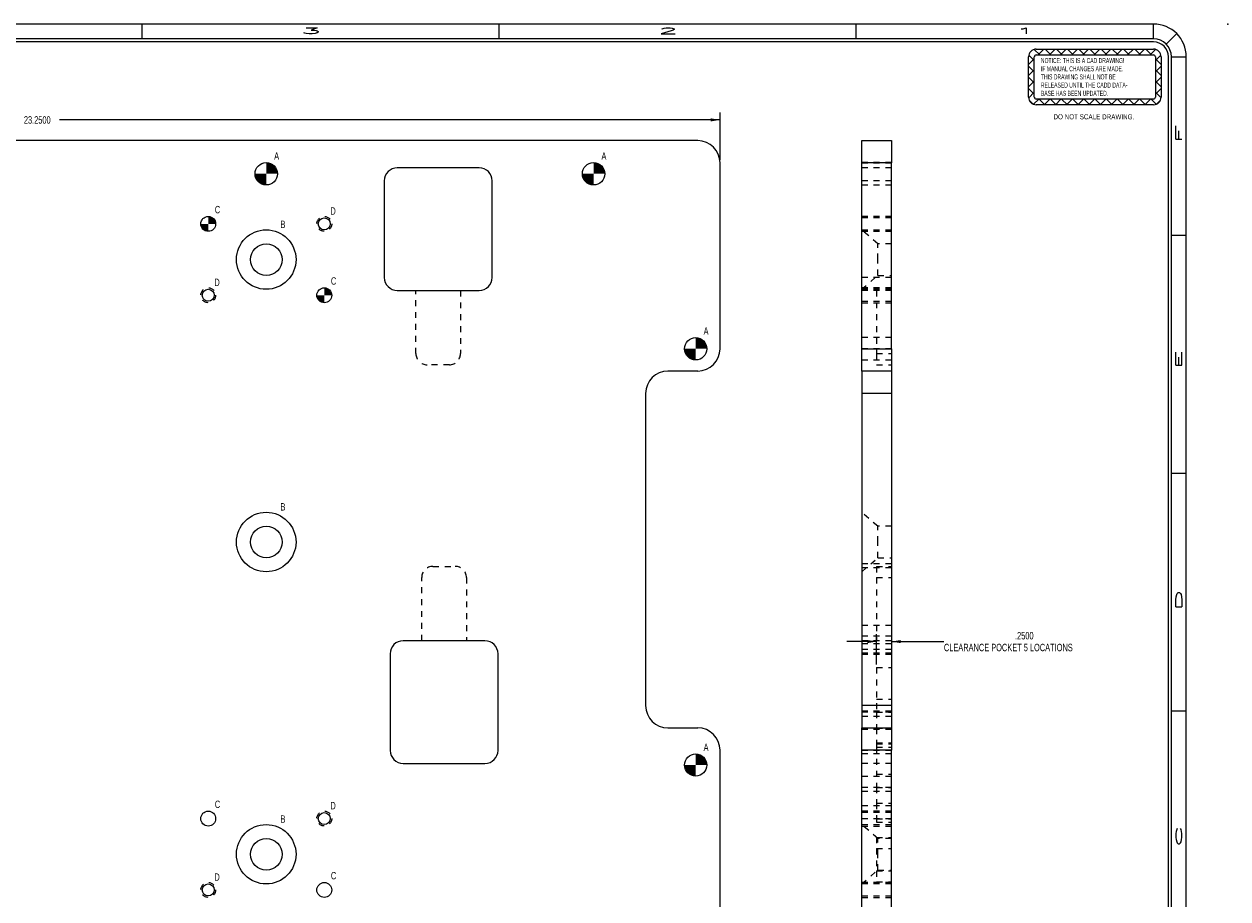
# Model space of a CAD drawing. Header units: inches. Extents: x 1907 to 2452, y -210 to -54.
# Tile 697 of 1056: x 2120 to 2140, y -147 to -132. Entities that reach past the tile are written whole.
import ezdxf

# ---------------------------------------------------------------- set-up
doc = ezdxf.new("R2010")
doc.units = ezdxf.units.IN
doc.header["$LTSCALE"] = 0.5
doc.header["$MEASUREMENT"] = 0
doc.linetypes.add('HIDDEN', pattern=[0.225, 0.15, -0.075])
for name, color, linetype in [('DSS-M-S', 53, 'Continuous'), ('SID-M-D', 42, 'Continuous'), ('SID-M-F', 202, 'Continuous'), ('SID-M-H', 4, 'HIDDEN'), ('SID-M-S', 105, 'Continuous')]:
    doc.layers.add(name, color=color, linetype=linetype)
doc.styles.add('R', font='ROMAND.SHX')
doc.styles.add('SLDTEXTSTYLE0', font='TXT', dxfattribs={"width": 0.595745})
doc.styles.add('SLDTEXTSTYLE1', font='TXT', dxfattribs={"width": 0.744681})

# ---------------------------------------------------------------- blocks, each defined once
blk = doc.blocks.new('SW_NOTE_0')
at = {"layer": 'DSS-M-S', "color": 0, "insert": (0, 0.11), "char_height": 0.08504, "attachment_point": 1, "style": 'SLDTEXTSTYLE0'}
blk.add_mtext('RELEASED UNTIL THE CADD DATA-', dxfattribs=at)
blk = doc.blocks.new('SW_NOTE_0_1')
at = {"layer": 'DSS-M-S', "color": 0, "insert": (0, 0.11), "char_height": 0.08504, "attachment_point": 1, "style": 'SLDTEXTSTYLE0'}
blk.add_mtext('BASE HAS BEEN UPDATED.', dxfattribs=at)
blk = doc.blocks.new('SW_NOTE_0_2')
at = {"layer": 'DSS-M-S', "color": 0, "insert": (0.872, 0.11), "char_height": 0.08504, "attachment_point": 2, "style": 'SLDTEXTSTYLE1'}
blk.add_mtext('DO NOT SCALE DRAWING.', dxfattribs=at)
blk = doc.blocks.new('SW_NOTE_0_3')
at = {"layer": 'DSS-M-S', "color": 0, "insert": (0, 0.11), "char_height": 0.08504, "attachment_point": 1, "style": 'SLDTEXTSTYLE0'}
blk.add_mtext('THIS DRAWING SHALL NOT BE', dxfattribs=at)
blk = doc.blocks.new('SW_NOTE_0_4')
at = {"layer": 'DSS-M-S', "color": 0, "insert": (0, 0.11), "char_height": 0.08504, "attachment_point": 1, "style": 'SLDTEXTSTYLE0'}
blk.add_mtext('IF MANUAL CHANGES ARE MADE.', dxfattribs=at)
blk = doc.blocks.new('SW_NOTE_0_5')
at = {"layer": 'DSS-M-S', "color": 0, "insert": (0, 0.11), "char_height": 0.08504, "attachment_point": 1, "style": 'SLDTEXTSTYLE0'}
blk.add_mtext('NOTICE: THIS IS A CAD DRAWING!', dxfattribs=at)
blk = doc.blocks.new('DMBLK256')
at = {"layer": 'DSS-M-S', "color": 8}
for p, q in [((-0.981, 0.312), (-1.074, 0.405)), ((-0.89, 0.409), (-0.982, 0.501)), ((-0.949, 0.505), (1.022, 0.505)), ((-0.949, 0.409), (1.022, 0.409)), ((-0.916, 0.409), (-0.82, 0.505)), ((-0.702, 0.409), (-0.798, 0.505)), ((-0.728, 0.409), (-0.633, 0.505)), ((-0.514, 0.409), (-0.61, 0.505)), ((-0.54, 0.409), (-0.445, 0.505)), ((-0.327, 0.409), (-0.422, 0.505)), ((-0.352, 0.409), (-0.257, 0.505)), ((-0.139, 0.409), (-0.234, 0.505)), ((-0.165, 0.409), (-0.069, 0.505)), ((0.049, 0.409), (-0.046, 0.505)), ((0.023, 0.409), (0.119, 0.505)), ((0.237, 0.409), (0.142, 0.505)), ((0.211, 0.409), (0.307, 0.505)), ((0.425, 0.409), (0.329, 0.505)), ((0.399, 0.409), (0.495, 0.505)), ((0.613, 0.409), (0.517, 0.505)), ((0.587, 0.409), (0.683, 0.505)), ((0.801, 0.409), (0.705, 0.505)), ((0.775, 0.409), (0.871, 0.505)), ((0.989, 0.409), (0.893, 0.505)), ((0.963, 0.409), (1.054, 0.501)), ((1.054, 0.312), (1.147, 0.405)), ((-1.077, -0.303), (-1.077, 0.377)), ((-1.077, 0.248), (-0.981, 0.344)), ((-0.981, 0.124), (-1.077, 0.22)), ((-0.981, -0.303), (-0.981, 0.377)), ((1.054, 0.377), (1.054, -0.303)), ((1.15, 0.248), (1.054, 0.344)), ((1.054, 0.124), (1.15, 0.22)), ((1.15, 0.377), (1.15, -0.303)), ((-1.077, 0.06), (-0.981, 0.156)), ((-0.981, -0.064), (-1.077, 0.032)), ((1.15, 0.06), (1.054, 0.156)), ((1.054, -0.064), (1.15, 0.032)), ((-1.077, -0.128), (-0.981, -0.032)), ((-0.981, -0.251), (-1.077, -0.156)), ((1.15, -0.128), (1.054, -0.032)), ((1.054, -0.251), (1.15, -0.156)), ((-1.076, -0.315), (-0.981, -0.22)), ((-1.001, -0.42), (-1.066, -0.355)), ((-0.995, -0.422), (-0.908, -0.335)), ((1.022, -0.335), (-0.949, -0.335)), ((-0.802, -0.431), (-0.898, -0.335)), ((-0.816, -0.431), (-0.721, -0.335)), ((-0.614, -0.431), (-0.71, -0.335)), ((-0.628, -0.431), (-0.533, -0.335)), ((-0.426, -0.431), (-0.522, -0.335)), ((-0.44, -0.431), (-0.345, -0.335)), ((-0.239, -0.431), (-0.334, -0.335)), ((-0.252, -0.431), (-0.157, -0.335)), ((-0.051, -0.431), (-0.146, -0.335)), ((-0.065, -0.431), (0.031, -0.335)), ((0.137, -0.431), (0.042, -0.335)), ((0.123, -0.431), (0.219, -0.335)), ((0.325, -0.431), (0.23, -0.335)), ((0.311, -0.431), (0.407, -0.335)), ((0.513, -0.431), (0.417, -0.335)), ((0.499, -0.431), (0.595, -0.335)), ((0.701, -0.431), (0.605, -0.335)), ((0.687, -0.431), (0.783, -0.335)), ((0.889, -0.431), (0.793, -0.335)), ((0.875, -0.431), (0.971, -0.335)), ((1.068, -0.422), (0.981, -0.335)), ((1.149, -0.315), (1.054, -0.22)), ((1.074, -0.42), (1.139, -0.355)), ((1.022, -0.431), (-0.949, -0.431))]:
    blk.add_line(p, q, dxfattribs=at)
for centre, radius, start, end in [((-0.949, 0.377), 0.128, 90, 180), ((-0.949, 0.377), 0.0319, 90, 180), ((1.022, 0.377), 0.128, 0, 90), ((1.022, 0.377), 0.0319, 0, 90), ((-0.949, -0.303), 0.128, 180, 270), ((-0.949, -0.303), 0.0319, 180, 270), ((1.022, -0.303), 0.0319, 270, 0), ((1.022, -0.303), 0.128, 270, 0)]:
    blk.add_arc(centre, radius, start, end, dxfattribs=at)
at = {"layer": 'DSS-M-S', "color": 154}
for name, p in [('SW_NOTE_0_5', (-0.87, 0.246)), ('SW_NOTE_0_4', (-0.87, 0.108)), ('SW_NOTE_0_3', (-0.87, -0.029)), ('SW_NOTE_0', (-0.87, -0.167)), ('SW_NOTE_0_1', (-0.87, -0.305)), ('SW_NOTE_0_2', (-0.852, -0.7))]:
    blk.add_blockref(name, p, dxfattribs=at)
blk = doc.blocks.new('*U9')
at = {"layer": 'SID-M-D'}
blk.add_point((1.25, 22.55), dxfattribs=at)
at = {"layer": 'SID-M-S'}
for p, q in [((0, 22.55), (-34, 22.55)), ((-17, 22.55), (-17, 22.3)), ((-11, 22.55), (-11, 22.3)), ((-5, 22.55), (-5, 22.3)), ((0, 22.3), (0, 22.55)), ((0, 22.3), (-34, 22.3)), ((0.212, 22.212), (0.389, 22.389)), ((0, 22.25), (-34, 22.25)), ((0.25, 0), (0.25, 22)), ((0.3, 0), (0.3, 22)), ((0.3, 22), (0.55, 22)), ((0.55, 0), (0.55, 22)), ((0.3, 19), (0.55, 19)), ((0.3, 15), (0.55, 15)), ((0.3, 11), (0.55, 11))]:
    blk.add_line(p, q, dxfattribs=at)
for radius, start in [(0.55, 360), (0.3, 360), (0.25, 0)]:
    blk.add_arc((0, 22), radius, start, 90, dxfattribs=at)
blk.add_blockref('DMBLK256', (-1.022, 21.623), dxfattribs=at)
at = {"layer": 'SID-M-D', "style": 'R', "width": 4}
for s, p in [('3', (-14.327, 22.386)), ('2', (-8.327, 22.386)), ('1', (-2.327, 22.386))]:
    blk.add_text(s, height=0.1, dxfattribs=at).set_placement(p)
for s, p in [('F', (0.476, 20.547)), ('E', (0.476, 16.743)), ('D', (0.476, 12.681)), ('C', (0.476, 8.715))]:
    blk.add_text(s, height=0.1, rotation=90, dxfattribs=at).set_placement(p)

msp = doc.modelspace()

# ---------------------------------------------------------------- hatches: boundary and pattern name
at = {"layer": 'SID-M-F'}
h = msp.add_hatch(color=256, dxfattribs=at)
edge = h.paths.add_edge_path(flags=0)
edge.add_arc((2123.77075, -134.75664), 0.1875, 0, 90)
edge.add_line((2123.77075, -134.56914), (2123.77075, -134.75664))
edge.add_line((2123.77075, -134.75664), (2123.95825, -134.75664))
h = msp.add_hatch(color=256, dxfattribs=at)
edge = h.paths.add_edge_path(flags=0)
edge.add_arc((2129.27075, -134.75664), 0.1875, 0, 90)
edge.add_line((2129.27075, -134.56914), (2129.27075, -134.75664))
edge.add_line((2129.27075, -134.75664), (2129.45825, -134.75664))
h = msp.add_hatch(color=256, dxfattribs=at)
edge = h.paths.add_edge_path(flags=0)
edge.add_arc((2123.77075, -134.75664), 0.1875, 180, 270)
edge.add_line((2123.77075, -134.94414), (2123.77075, -134.75664))
edge.add_line((2123.77075, -134.75664), (2123.58325, -134.75664))
h = msp.add_hatch(color=256, dxfattribs=at)
edge = h.paths.add_edge_path(flags=0)
edge.add_arc((2129.27075, -134.75664), 0.1875, 180, 270)
edge.add_line((2129.27075, -134.94414), (2129.27075, -134.75664))
edge.add_line((2129.27075, -134.75664), (2129.08325, -134.75664))
h = msp.add_hatch(color=256, dxfattribs=at)
edge = h.paths.add_edge_path(flags=0)
edge.add_arc((2122.79575, -135.59914), 0.125, 0, 90)
edge.add_line((2122.79575, -135.47414), (2122.79575, -135.59914))
edge.add_line((2122.79575, -135.59914), (2122.92075, -135.59914))
h = msp.add_hatch(color=256, dxfattribs=at)
edge = h.paths.add_edge_path(flags=0)
edge.add_arc((2122.79575, -135.59914), 0.125, 180, 270)
edge.add_line((2122.79575, -135.72414), (2122.79575, -135.59914))
edge.add_line((2122.79575, -135.59914), (2122.67075, -135.59914))
h = msp.add_hatch(color=256, dxfattribs=at)
edge = h.paths.add_edge_path(flags=0)
edge.add_arc((2124.74575, -136.79914), 0.125, 0, 90)
edge.add_line((2124.74575, -136.67414), (2124.74575, -136.79914))
edge.add_line((2124.74575, -136.79914), (2124.87075, -136.79914))
h = msp.add_hatch(color=256, dxfattribs=at)
edge = h.paths.add_edge_path(flags=0)
edge.add_arc((2124.74575, -136.79914), 0.125, 180, 270)
edge.add_line((2124.74575, -136.92414), (2124.74575, -136.79914))
edge.add_line((2124.74575, -136.79914), (2124.62075, -136.79914))
h = msp.add_hatch(color=256, dxfattribs=at)
edge = h.paths.add_edge_path(flags=0)
edge.add_arc((2130.98687, -137.69914), 0.1875, 0, 90)
edge.add_line((2130.98687, -137.51164), (2130.98687, -137.69914))
edge.add_line((2130.98687, -137.69914), (2131.17437, -137.69914))
h = msp.add_hatch(color=256, dxfattribs=at)
edge = h.paths.add_edge_path(flags=0)
edge.add_arc((2130.98687, -137.69914), 0.1875, 180, 270)
edge.add_line((2130.98687, -137.88664), (2130.98687, -137.69914))
edge.add_line((2130.98687, -137.69914), (2130.79937, -137.69914))
h = msp.add_hatch(color=256, dxfattribs=at)
edge = h.paths.add_edge_path(flags=0)
edge.add_arc((2130.98687, -144.69914), 0.1875, 0, 90)
edge.add_line((2130.98687, -144.51164), (2130.98687, -144.69914))
edge.add_line((2130.98687, -144.69914), (2131.17437, -144.69914))
h = msp.add_hatch(color=256, dxfattribs=at)
edge = h.paths.add_edge_path(flags=0)
edge.add_arc((2130.98687, -144.69914), 0.1875, 180, 270)
edge.add_line((2130.98687, -144.88664), (2130.98687, -144.69914))
edge.add_line((2130.98687, -144.69914), (2130.79937, -144.69914))

# ---------------------------------------------------------------- linework, layer by layer
at = {"color": 0, "linetype": 'Continuous', "lineweight": 0}
for centre, radius in [((2123.77075, -134.75664), 0.1875), ((2129.27075, -134.75664), 0.1875), ((2122.79575, -135.59914), 0.125), ((2124.74575, -136.79914), 0.125), ((2130.98687, -137.69914), 0.1875), ((2130.98687, -144.69914), 0.1875)]:
    msp.add_circle(centre, radius, dxfattribs=at)
at = {"layer": 'SID-M-D'}
for p, q in [((2131.39575, -133.85058), (2120.2984, -133.85058)), ((2131.39575, -134.52414), (2131.39575, -133.72558)), ((2134.02721, -143.01081), (2134.02721, -142.4977)), ((2134.02721, -142.6227), (2133.52721, -142.6227)), ((2134.27721, -142.6227), (2135.15755, -142.6227))]:
    msp.add_line(p, q, dxfattribs=at)
for points in [[(2131.39575, -133.85058), (2131.23975, -133.82458), (2131.23975, -133.87658)], [(2134.02721, -142.6227), (2133.87121, -142.5967), (2133.87121, -142.6487)], [(2134.27721, -142.6227), (2134.43321, -142.6487), (2134.43321, -142.5967)]]:
    msp.add_solid(points, dxfattribs=at)
at = {"layer": 'SID-M-H'}
for p, q in [((2134.27721, -134.56914), (2133.77721, -134.56914)), ((2133.77721, -134.57414), (2134.27721, -134.57414)), ((2134.27721, -134.65608), (2133.77721, -134.65608)), ((2134.27721, -134.87483), (2133.77721, -134.87483)), ((2134.27721, -134.87483), (2133.77721, -134.87483)), ((2133.77721, -134.94414), (2134.27721, -134.94414)), ((2134.27721, -135.47414), (2133.77721, -135.47414)), ((2134.27721, -135.47414), (2133.77721, -135.47414)), ((2134.27721, -135.49864), (2133.77721, -135.49864)), ((2134.04683, -135.93351), (2133.77721, -135.69914)), ((2133.77721, -135.69964), (2134.27721, -135.69964)), ((2133.77721, -135.72414), (2134.27721, -135.72414)), ((2133.77721, -135.72414), (2134.27721, -135.72414)), ((2134.04683, -136.19914), (2134.04683, -135.93351)), ((2134.27721, -135.93351), (2134.04683, -135.93351)), ((2134.04683, -136.46476), (2134.04683, -136.19914)), ((2133.77721, -136.69914), (2134.04683, -136.46476)), ((2134.27721, -136.49983), (2133.77721, -136.49983)), ((2134.27721, -136.49983), (2133.77721, -136.49983)), ((2134.04683, -136.46476), (2134.27721, -136.46476)), ((2126.28552, -137.78108), (2126.28552, -136.71858)), ((2127.03552, -136.71858), (2127.03552, -137.78108)), ((2134.27721, -136.67414), (2133.77721, -136.67414)), ((2134.27721, -136.69864), (2133.77721, -136.69864)), ((2134.27721, -136.71858), (2133.77721, -136.71858)), ((2134.02721, -136.71858), (2134.02721, -137.78108)), ((2133.77721, -136.89964), (2134.27721, -136.89964)), ((2133.77721, -136.92414), (2134.27721, -136.92414)), ((2134.27721, -137.51164), (2133.77721, -137.51164)), ((2134.27721, -137.69914), (2133.77721, -137.69914)), ((2133.77721, -137.88664), (2134.27721, -137.88664)), ((2134.02721, -137.78108), (2134.02721, -137.96858)), ((2134.02721, -137.78108), (2134.27721, -137.78108)), ((2134.02721, -137.78108), (2134.27721, -137.78108)), ((2126.84802, -137.96858), (2126.47302, -137.96858)), ((2134.02721, -137.96858), (2134.27721, -137.96858)), ((2134.27721, -138.44914), (2133.77721, -138.44914)), ((2134.04683, -140.68351), (2133.77721, -140.44914)), ((2134.04683, -140.94914), (2134.04683, -140.68351)), ((2134.27721, -140.68351), (2134.04683, -140.68351)), ((2134.04683, -141.21476), (2134.04683, -140.94914)), ((2126.57144, -141.35883), (2126.94644, -141.35883)), ((2133.77721, -141.44914), (2134.04683, -141.21476)), ((2134.27721, -141.31737), (2133.77721, -141.31737)), ((2134.27721, -141.38144), (2133.77721, -141.38144)), ((2134.27721, -141.38144), (2133.77721, -141.38144)), ((2134.02721, -141.35883), (2134.27721, -141.35883)), ((2134.02721, -141.35883), (2134.02721, -141.54633)), ((2134.04683, -141.21476), (2134.27721, -141.21476)), ((2126.38394, -142.60883), (2126.38394, -141.54633)), ((2127.13394, -141.54633), (2127.13394, -142.60883)), ((2134.02721, -141.54633), (2134.27721, -141.54633)), ((2134.02721, -141.54633), (2134.02721, -142.60883)), ((2134.02721, -141.54633), (2134.27721, -141.54633)), ((2134.27721, -142.35371), (2133.77721, -142.35371)), ((2134.27721, -142.53048), (2133.77721, -142.53048)), ((2134.27721, -142.60883), (2133.77721, -142.60883)), ((2134.27721, -142.66307), (2133.77721, -142.66307)), ((2134.27721, -142.75615), (2133.77721, -142.75615)), ((2134.27721, -142.82022), (2133.77721, -142.82022)), ((2134.27721, -142.82022), (2133.77721, -142.82022)), ((2134.27721, -142.82758), (2133.77721, -142.82758)), ((2134.27721, -142.82758), (2133.77721, -142.82758)), ((2134.27721, -142.83984), (2133.77721, -142.83984)), ((2134.02721, -143.06081), (2134.02721, -143.81212)), ((2134.02721, -143.06081), (2134.27721, -143.06081)), ((2134.02721, -143.59114), (2134.27721, -143.59114)), ((2134.27721, -143.69914), (2133.77721, -143.69914)), ((2134.27721, -143.79249), (2133.77721, -143.79249)), ((2134.27721, -143.79249), (2133.77721, -143.79249)), ((2134.27721, -143.81212), (2133.77721, -143.81212)), ((2134.27721, -143.81212), (2133.77721, -143.81212)), ((2134.02721, -143.81212), (2134.02721, -144.07728)), ((2134.02721, -143.81212), (2134.27721, -143.81212)), ((2133.77721, -143.87619), (2134.27721, -143.87619)), ((2134.27721, -144.10185), (2133.77721, -144.10185)), ((2134.27721, -144.10185), (2133.77721, -144.10185)), ((2134.02721, -144.07728), (2134.02721, -144.34245)), ((2134.02721, -144.07728), (2134.27721, -144.07728)), ((2134.02721, -144.32282), (2134.27721, -144.32282)), ((2134.02721, -144.34245), (2134.27721, -144.34245)), ((2134.02721, -144.34245), (2134.27721, -144.34245)), ((2134.02721, -144.34245), (2134.02721, -144.39736)), ((2134.02721, -144.39736), (2134.02721, -145.07412)), ((2134.02721, -144.39736), (2134.27721, -144.39736)), ((2133.77721, -144.44914), (2134.27721, -144.44914)), ((2134.27721, -144.45258), (2133.77721, -144.45258)), ((2134.27721, -144.45258), (2133.77721, -144.45258)), ((2134.27721, -144.51164), (2133.77721, -144.51164)), ((2134.27721, -144.67133), (2133.77721, -144.67133)), ((2133.77721, -144.88664), (2134.27721, -144.88664)), ((2134.02721, -144.85315), (2134.27721, -144.85315)), ((2134.27721, -145.07412), (2133.77721, -145.07412)), ((2134.27721, -145.07412), (2133.77721, -145.07412)), ((2133.77721, -145.13819), (2134.27721, -145.13819)), ((2134.02721, -145.07412), (2134.02721, -145.33929)), ((2134.02721, -145.07412), (2134.27721, -145.07412)), ((2134.27721, -145.38344), (2133.77721, -145.38344)), ((2134.02721, -145.33929), (2134.02721, -145.60445)), ((2134.02721, -145.33929), (2134.27721, -145.33929)), ((2134.27721, -145.47414), (2133.77721, -145.47414)), ((2134.27721, -145.47414), (2133.77721, -145.47414)), ((2134.27721, -145.49864), (2133.77721, -145.49864)), ((2134.27721, -145.60219), (2133.77721, -145.60219)), ((2134.27721, -145.60219), (2133.77721, -145.60219)), ((2134.02721, -145.60445), (2134.27721, -145.60445)), ((2134.02721, -145.60445), (2134.27721, -145.60445)), ((2134.02721, -145.60445), (2134.02721, -145.65937)), ((2134.04683, -145.93351), (2133.77721, -145.69914)), ((2133.77721, -145.69964), (2134.27721, -145.69964)), ((2133.77721, -145.72414), (2134.27721, -145.72414)), ((2133.77721, -145.72414), (2134.27721, -145.72414)), ((2134.02721, -145.65937), (2134.27721, -145.65937)), ((2134.02721, -145.91469), (2134.27721, -145.91469)), ((2134.02721, -145.91469), (2134.02721, -146.10219)), ((2134.04683, -146.19914), (2134.04683, -145.93351)), ((2134.27721, -145.93351), (2134.04683, -145.93351)), ((2134.02721, -146.10219), (2134.27721, -146.10219)), ((2134.02721, -146.10219), (2134.02721, -146.47719)), ((2134.04683, -146.46476), (2134.04683, -146.19914)), ((2133.77721, -146.69914), (2134.04683, -146.46476)), ((2134.02721, -146.47719), (2134.27721, -146.47719)), ((2134.02721, -146.47719), (2134.02721, -146.66469)), ((2134.04683, -146.46476), (2134.27721, -146.46476)), ((2134.27721, -146.67414), (2133.77721, -146.67414)), ((2134.27721, -146.69864), (2133.77721, -146.69864)), ((2134.02721, -146.66469), (2134.27721, -146.66469)), ((2133.77721, -146.89964), (2134.27721, -146.89964)), ((2133.77721, -146.92414), (2134.27721, -146.92414))]:
    msp.add_line(p, q, dxfattribs=at)
for centre in [(2124.74575, -135.59914), (2122.79575, -136.79914), (2124.74575, -145.59914), (2122.79575, -146.79914)]:
    msp.add_circle(centre, 0.125, dxfattribs=at)
for centre, start, end in [((2126.47302, -137.78108), 180, 270), ((2126.84802, -137.78108), 270, 0), ((2126.57144, -141.54633), 90, 180), ((2126.94644, -141.54633), 0, 90)]:
    msp.add_arc(centre, 0.1875, start, end, dxfattribs=at)
at = {"layer": 'SID-M-S'}
for p, q in [((2131.02075, -134.19914), (2108.52075, -134.19914)), ((2133.77721, -134.19914), (2134.27721, -134.19914)), ((2133.77721, -134.57414), (2133.77721, -134.19914)), ((2134.27721, -134.19914), (2134.27721, -134.57414)), ((2127.34802, -134.65608), (2125.97302, -134.65608)), ((2131.39575, -137.69914), (2131.39575, -134.57414)), ((2133.77721, -137.69914), (2133.77721, -134.57414)), ((2134.27721, -134.57414), (2133.77721, -134.57414)), ((2134.27721, -137.69914), (2134.27721, -134.57414)), ((2125.75427, -134.87483), (2125.75427, -136.49983)), ((2127.56677, -136.49983), (2127.56677, -134.87483)), ((2125.97302, -136.71858), (2127.34802, -136.71858)), ((2133.77721, -137.69914), (2134.27721, -137.69914)), ((2133.77721, -138.07414), (2133.77721, -137.69914)), ((2134.27721, -137.69914), (2134.27721, -138.07414)), ((2131.02075, -138.07414), (2130.52075, -138.07414)), ((2134.27721, -138.07414), (2133.77721, -138.07414)), ((2133.77721, -138.07414), (2133.77721, -138.44914)), ((2134.27721, -138.07414), (2134.27721, -138.44914)), ((2130.14575, -138.44914), (2130.14575, -143.69914)), ((2134.27721, -138.44914), (2133.77721, -138.44914)), ((2133.77721, -138.44914), (2133.77721, -143.69914)), ((2134.27721, -138.44914), (2134.27721, -143.69914)), ((2127.44644, -142.60883), (2126.07144, -142.60883)), ((2125.85269, -142.82758), (2125.85269, -144.45258)), ((2127.66519, -144.45258), (2127.66519, -142.82758)), ((2134.27721, -143.69914), (2133.77721, -143.69914)), ((2133.77721, -143.69914), (2133.77721, -144.07414)), ((2134.27721, -143.69914), (2134.27721, -144.07414)), ((2130.52075, -144.07414), (2131.02075, -144.07414)), ((2133.77721, -144.44914), (2133.77721, -144.07414)), ((2133.77721, -144.07414), (2134.27721, -144.07414)), ((2134.27721, -144.07414), (2134.27721, -144.44914)), ((2131.39575, -147.57414), (2131.39575, -144.44914)), ((2134.27721, -144.44914), (2133.77721, -144.44914)), ((2133.77721, -147.57414), (2133.77721, -144.44914)), ((2134.27721, -147.57414), (2134.27721, -144.44914)), ((2126.07144, -144.67133), (2127.44644, -144.67133))]:
    msp.add_line(p, q, dxfattribs=at)
for centre, radius in [((2123.77075, -134.75664), 0.1875), ((2129.27075, -134.75664), 0.1875), ((2122.79575, -135.59914), 0.125), ((2124.74575, -135.59914), 0.1005), ((2123.77075, -136.19914), 0.5), ((2123.77075, -136.19914), 0.26562), ((2122.79575, -136.79914), 0.1005), ((2124.74575, -136.79914), 0.125), ((2130.98687, -137.69914), 0.1875), ((2123.77075, -140.94914), 0.5), ((2123.77075, -140.94914), 0.26562), ((2130.98687, -144.69914), 0.1875), ((2122.79575, -145.59914), 0.125), ((2124.74575, -145.59914), 0.1005), ((2123.77075, -146.19914), 0.5), ((2123.77075, -146.19914), 0.26562), ((2122.79575, -146.79914), 0.1005), ((2124.74575, -146.79914), 0.125)]:
    msp.add_circle(centre, radius, dxfattribs=at)
for centre, radius, start, end in [((2131.02075, -134.57414), 0.375, 0, 90), ((2125.97302, -134.87483), 0.21875, 90, 180), ((2127.34802, -134.87483), 0.21875, 0, 90), ((2125.97302, -136.49983), 0.21875, 180, 270), ((2127.34802, -136.49983), 0.21875, 270, 0), ((2131.02075, -137.69914), 0.375, 270, 0), ((2130.52075, -138.44914), 0.375, 90, 180), ((2126.07144, -142.82758), 0.21875, 90, 180), ((2127.44644, -142.82758), 0.21875, 0, 90), ((2130.52075, -143.69914), 0.375, 180, 270), ((2131.02075, -144.44914), 0.375, 0, 90), ((2126.07144, -144.45258), 0.21875, 180, 270), ((2127.44644, -144.45258), 0.21875, 270, 0)]:
    msp.add_arc(centre, radius, start, end, dxfattribs=at)

# ---------------------------------------------------------------- block references
at = {"layer": 'SID-M-D'}
msp.add_blockref('*U9', (2138.68026, -154.78887), dxfattribs=at)

# ---------------------------------------------------------------- texts
at = {"layer": 'SID-M-D', "style": 'SLDTEXTSTYLE0', "width": 0.75}
for s, p in [('A', (2123.90329, -134.52074)), ('A', (2129.40329, -134.52074)), ('C', (2122.90691, -135.42197)), ('D', (2124.84853, -135.445)), ('B', (2124.01017, -135.66959)), ('D', (2122.89853, -136.645)), ('C', (2124.85691, -136.62197)), ('A', (2131.11941, -137.46324)), ('B', (2124.01017, -140.41959)), ('A', (2131.11941, -144.46324)), ('C', (2122.90691, -145.42197)), ('D', (2124.84853, -145.445)), ('B', (2124.01017, -145.66959)), ('D', (2122.89853, -146.645)), ('C', (2124.85691, -146.62197))]:
    msp.add_text(s, height=0.125, dxfattribs=at).set_placement(p)
at = {"layer": 'SID-M-D', "char_height": 0.125, "attachment_point": 1, "style": 'SLDTEXTSTYLE0'}
for s, insert in [('23.2500', (2119.69805, -133.78866)), ('.2500', (2136.35286, -142.46156)), ('CLEARANCE POCKET 5 LOCATIONS', (2135.15755, -142.66))]:
    msp.add_mtext(s, dxfattribs=dict(at, insert=insert))

doc.saveas('drawing.dxf')
